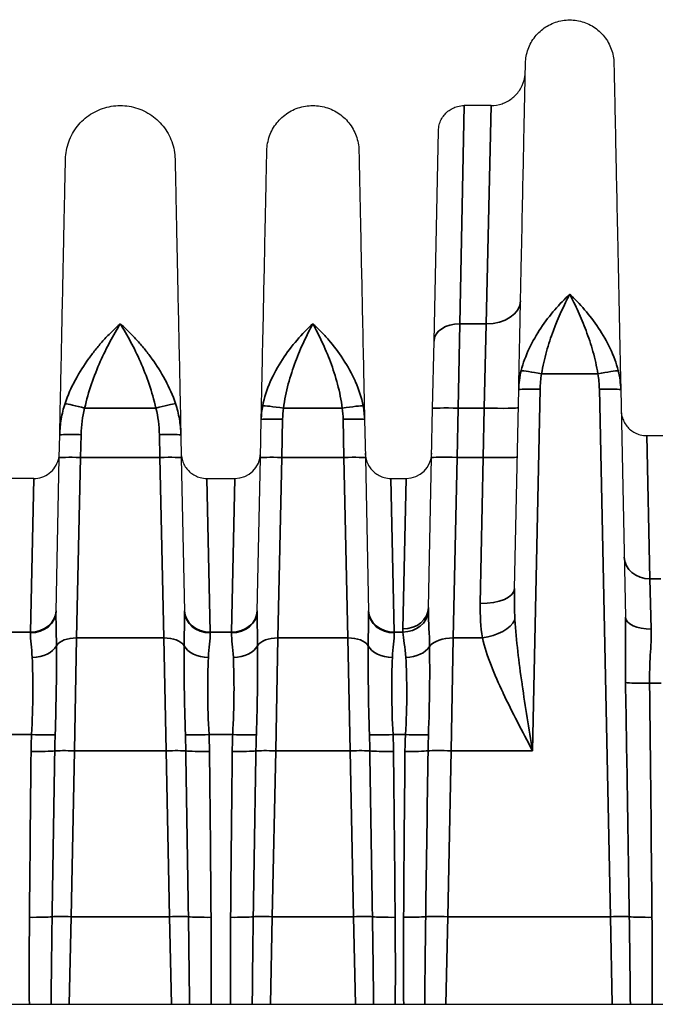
# Model space of a CAD drawing. Header units: millimetres. Extents: x 399 to 6233, y -1870 to 1602.
# Tile 560 of 656: x 5405 to 5420, y 225 to 248. Entities that reach past the tile are written whole.
import ezdxf

# ---------------------------------------------------------------- set-up
doc = ezdxf.new("R2010")
doc.units = ezdxf.units.MM
doc.layers.add('可見 (ISO)', color=7, linetype='Continuous', lineweight=25)
doc.layers.add('窄部可見 (ISO)', color=7, linetype='Continuous', lineweight=35)

msp = doc.modelspace()

# ---------------------------------------------------------------- linework, layer by layer
at = {"layer": '可見 (ISO)'}
for p, q in [((5416.224, 245.998), (5415.595, 245.998)), ((5414.892, 240.495), (5414.995, 245.411)), ((5414.859, 238.92), (5414.892, 240.495)), ((5416.771, 234.715), (5416.869, 239.361)), ((5419.254, 239.361), (5419.365, 234.044)), ((5414.835, 237.768), (5414.859, 238.92)), ((5410.835, 237.77), (5410.854, 238.661)), ((5413.268, 238.661), (5413.287, 237.77)), ((5406.135, 237.77), (5406.146, 238.302)), ((5408.976, 238.302), (5408.987, 237.77)), ((5419.864, 238.285), (5420.259, 238.285)), ((5406.06, 234.176), (5406.135, 237.77)), ((5408.987, 237.77), (5409.062, 234.176)), ((5410.76, 234.176), (5410.835, 237.77)), ((5413.287, 237.77), (5413.362, 234.176)), ((5414.762, 234.272), (5414.835, 237.768)), ((5405.538, 237.285), (5404.885, 237.285)), ((5409.585, 237.285), (5410.238, 237.285)), ((5413.885, 237.285), (5414.238, 237.285)), ((5355.561, 224.998), (5460.061, 224.998))]:
    msp.add_line(p, q, dxfattribs=at)
for centre in [(5410.238, 237.885), (5414.238, 237.885)]:
    msp.add_arc(centre, 0.6, 270, 358.8, dxfattribs=at)
for points, knots in [([(5417.028, 246.987), (5417.031, 247.098), (5417.051, 247.21), (5417.127, 247.42), (5417.183, 247.52), (5417.322, 247.696), (5417.407, 247.773), (5417.595, 247.894), (5417.701, 247.94), (5417.918, 247.994), (5418.032, 248.004), (5418.255, 247.986), (5418.367, 247.958), (5418.573, 247.87), (5418.669, 247.808), (5418.836, 247.658), (5418.907, 247.568), (5419.017, 247.373), (5419.056, 247.265), (5419.087, 247.1), (5419.093, 247.043), (5419.094, 246.987)], [0, 0, 0, 0, 0.0333171, 0.0333171, 0.0669022, 0.0669022, 0.1004777, 0.1004777, 0.1340536, 0.1340536, 0.1676294, 0.1676294, 0.2012052, 0.2012052, 0.234781, 0.234781, 0.2683568, 0.2683568, 0.3019326, 0.3019326, 0.3188115, 0.3188115, 0.3188115, 0.3188115]), ([(5416.869, 239.361), (5416.879, 239.877), (5416.89, 240.374), (5416.9, 240.838), (5416.901, 240.914), (5416.903, 240.99), (5416.904, 241.065), (5416.916, 241.601), (5416.926, 242.105), (5416.936, 242.573), (5416.946, 243.041), (5416.955, 243.475), (5416.963, 243.875), (5416.972, 244.274), (5416.979, 244.642), (5416.986, 244.971), (5416.989, 245.111), (5416.992, 245.243), (5416.994, 245.368), (5416.998, 245.539), (5417.001, 245.696), (5417.004, 245.84), (5417.01, 246.091), (5417.014, 246.302), (5417.018, 246.473), (5417.025, 246.816), (5417.028, 246.987), (5417.028, 246.987)], [0.026741, 0.026741, 0.026741, 0.026741, 0.0775937, 0.0775937, 0.0775937, 0.0858987, 0.0858987, 0.0858987, 0.1450564, 0.1450564, 0.1450564, 0.2042141, 0.2042141, 0.2042141, 0.2633718, 0.2633718, 0.2633718, 0.2884178, 0.2884178, 0.2884178, 0.3225295, 0.3225295, 0.3225295, 0.3816871, 0.3816871, 0.3816871, 0.5, 0.5, 0.5, 0.5]), ([(5419.094, 246.987), (5419.094, 246.987), (5419.097, 246.816), (5419.105, 246.473), (5419.11, 246.204), (5419.118, 245.834), (5419.128, 245.368), (5419.13, 245.243), (5419.133, 245.111), (5419.136, 244.971), (5419.143, 244.642), (5419.151, 244.275), (5419.159, 243.875), (5419.167, 243.475), (5419.176, 243.041), (5419.186, 242.573), (5419.196, 242.105), (5419.207, 241.601), (5419.218, 241.065), (5419.219, 240.99), (5419.221, 240.914), (5419.223, 240.838), (5419.232, 240.374), (5419.243, 239.877), (5419.254, 239.361)], [0.500008, 0.500008, 0.500008, 0.500008, 0.6183179, 0.6183179, 0.6183179, 0.7115978, 0.7115978, 0.7115978, 0.7366333, 0.7366333, 0.7366333, 0.795791, 0.795791, 0.795791, 0.8549487, 0.8549487, 0.8549487, 0.9141064, 0.9141064, 0.9141064, 0.9224137, 0.9224137, 0.9224137, 0.9732641, 0.9732641, 0.9732641, 0.9732641]), ([(5416.224, 245.998), (5416.31, 245.998), (5416.398, 246.013), (5416.562, 246.068), (5416.64, 246.11), (5416.778, 246.215), (5416.839, 246.279), (5416.936, 246.423), (5416.973, 246.504), (5417.005, 246.619), (5417.011, 246.651), (5417.021, 246.716), (5417.023, 246.749), (5417.024, 246.782)], [0, 0, 0, 0, 0.0258626, 0.0258626, 0.051872, 0.051872, 0.0778761, 0.0778761, 0.1038804, 0.1038804, 0.1136224, 0.1136224, 0.1235142, 0.1235142, 0.1235142, 0.1235142]), ([(5406.281, 244.745), (5406.284, 244.883), (5406.31, 245.022), (5406.404, 245.282), (5406.473, 245.406), (5406.646, 245.624), (5406.751, 245.719), (5406.984, 245.869), (5407.115, 245.926), (5407.384, 245.994), (5407.526, 246.005), (5407.802, 245.983), (5407.94, 245.949), (5408.195, 245.839), (5408.315, 245.762), (5408.521, 245.576), (5408.61, 245.465), (5408.745, 245.223), (5408.794, 245.089), (5408.832, 244.885), (5408.839, 244.815), (5408.841, 244.745)], [0, 0, 0, 0, 0.0413231, 0.0413231, 0.0829384, 0.0829384, 0.1245431, 0.1245431, 0.1661483, 0.1661483, 0.2077533, 0.2077533, 0.2493584, 0.2493584, 0.2909635, 0.2909635, 0.3325686, 0.3325686, 0.3741737, 0.3741737, 0.3950529, 0.3950529, 0.3950529, 0.3950529]), ([(5410.986, 244.945), (5410.988, 245.061), (5411.01, 245.178), (5411.088, 245.396), (5411.146, 245.501), (5411.292, 245.683), (5411.38, 245.764), (5411.576, 245.89), (5411.686, 245.938), (5411.912, 245.994), (5412.031, 246.004), (5412.264, 245.986), (5412.38, 245.957), (5412.594, 245.864), (5412.695, 245.8), (5412.868, 245.644), (5412.942, 245.55), (5413.056, 245.347), (5413.097, 245.235), (5413.129, 245.062), (5413.135, 245.004), (5413.137, 244.945)], [0, 0, 0, 0, 0.0347036, 0.0347036, 0.0696796, 0.0696796, 0.1046457, 0.1046457, 0.1396121, 0.1396121, 0.1745785, 0.1745785, 0.2095449, 0.2095449, 0.2445113, 0.2445113, 0.2794777, 0.2794777, 0.3144442, 0.3144442, 0.3320164, 0.3320164, 0.3320164, 0.3320164]), ([(5414.995, 245.411), (5414.996, 245.434), (5414.998, 245.457), (5415.004, 245.502), (5415.008, 245.525), (5415.025, 245.589), (5415.04, 245.63), (5415.079, 245.706), (5415.102, 245.742), (5415.154, 245.807), (5415.184, 245.837), (5415.249, 245.89), (5415.285, 245.913), (5415.359, 245.952), (5415.399, 245.967), (5415.49, 245.991), (5415.543, 245.998), (5415.595, 245.998)], [0, 0, 0, 0, 0.00692113, 0.00692113, 0.01375081, 0.01375081, 0.02679823, 0.02679823, 0.0393646, 0.0393646, 0.05193098, 0.05193098, 0.06449736, 0.06449736, 0.07706374, 0.07706374, 0.09281867, 0.09281867, 0.09281867, 0.09281867]), ([(5410.854, 238.661), (5410.865, 239.167), (5410.875, 239.654), (5410.884, 240.096), (5410.893, 240.524), (5410.902, 240.932), (5410.91, 241.312), (5410.918, 241.699), (5410.925, 242.059), (5410.932, 242.391), (5410.939, 242.723), (5410.946, 243.03), (5410.951, 243.299), (5410.954, 243.433), (5410.957, 243.558), (5410.959, 243.676), (5410.962, 243.795), (5410.964, 243.907), (5410.966, 244.01), (5410.97, 244.214), (5410.974, 244.387), (5410.977, 244.526), (5410.983, 244.806), (5410.986, 244.945), (5410.986, 244.945)], [0.0294093, 0.0294093, 0.0294093, 0.0294093, 0.089244, 0.089244, 0.089244, 0.1470574, 0.1470574, 0.1470574, 0.2058814, 0.2058814, 0.2058814, 0.2647055, 0.2647055, 0.2647055, 0.2938656, 0.2938656, 0.2938656, 0.3235296, 0.3235296, 0.3235296, 0.3823536, 0.3823536, 0.3823536, 0.5, 0.5, 0.5, 0.5]), ([(5413.137, 244.945), (5413.137, 244.945), (5413.14, 244.806), (5413.145, 244.527), (5413.15, 244.317), (5413.156, 244.032), (5413.163, 243.676), (5413.166, 243.558), (5413.168, 243.433), (5413.171, 243.299), (5413.177, 243.03), (5413.183, 242.723), (5413.19, 242.391), (5413.197, 242.059), (5413.205, 241.7), (5413.213, 241.313), (5413.221, 240.932), (5413.229, 240.524), (5413.238, 240.096), (5413.247, 239.654), (5413.258, 239.167), (5413.268, 238.661)], [0.5000084, 0.5000084, 0.5000084, 0.5000084, 0.6176498, 0.6176498, 0.6176498, 0.7061501, 0.7061501, 0.7061501, 0.735298, 0.735298, 0.735298, 0.794122, 0.794122, 0.794122, 0.8529461, 0.8529461, 0.8529461, 0.9107639, 0.9107639, 0.9107639, 0.9705942, 0.9705942, 0.9705942, 0.9705942]), ([(5406.146, 238.302), (5406.159, 238.889), (5406.171, 239.456), (5406.181, 239.958), (5406.189, 240.33), (5406.196, 240.688), (5406.204, 241.025), (5406.212, 241.423), (5406.22, 241.791), (5406.227, 242.132), (5406.234, 242.472), (5406.24, 242.787), (5406.246, 243.063), (5406.249, 243.216), (5406.252, 243.359), (5406.255, 243.492), (5406.262, 243.836), (5406.268, 244.111), (5406.272, 244.317), (5406.278, 244.602), (5406.281, 244.745), (5406.281, 244.745)], [0.030065, 0.030065, 0.030065, 0.030065, 0.0975901, 0.0975901, 0.0975901, 0.1475485, 0.1475485, 0.1475485, 0.2062907, 0.2062907, 0.2062907, 0.265033, 0.265033, 0.265033, 0.2977638, 0.2977638, 0.2977638, 0.3825174, 0.3825174, 0.3825174, 0.5, 0.5, 0.5, 0.5]), ([(5408.841, 244.745), (5408.841, 244.745), (5408.844, 244.602), (5408.85, 244.317), (5408.854, 244.111), (5408.86, 243.836), (5408.867, 243.492), (5408.87, 243.359), (5408.873, 243.216), (5408.876, 243.063), (5408.882, 242.787), (5408.888, 242.472), (5408.896, 242.132), (5408.903, 241.791), (5408.91, 241.423), (5408.919, 241.026), (5408.926, 240.688), (5408.933, 240.33), (5408.941, 239.958), (5408.952, 239.456), (5408.963, 238.889), (5408.976, 238.302)], [0.5000086, 0.5000086, 0.5000086, 0.5000086, 0.6174862, 0.6174862, 0.6174862, 0.7022467, 0.7022467, 0.7022467, 0.7349706, 0.7349706, 0.7349706, 0.7937128, 0.7937128, 0.7937128, 0.852455, 0.852455, 0.852455, 0.9024183, 0.9024183, 0.9024183, 0.9699385, 0.9699385, 0.9699385, 0.9699385]), ([(5419.264, 238.873), (5419.264, 238.85), (5419.266, 238.826), (5419.272, 238.781), (5419.277, 238.759), (5419.293, 238.694), (5419.309, 238.653), (5419.347, 238.577), (5419.37, 238.541), (5419.423, 238.476), (5419.452, 238.446), (5419.517, 238.393), (5419.553, 238.37), (5419.628, 238.332), (5419.667, 238.317), (5419.758, 238.292), (5419.811, 238.285), (5419.864, 238.285)], [0, 0, 0, 0, 0.00692113, 0.00692113, 0.01375081, 0.01375081, 0.02679823, 0.02679823, 0.0393646, 0.0393646, 0.05193098, 0.05193098, 0.06449736, 0.06449736, 0.07706374, 0.07706374, 0.09281981, 0.09281981, 0.09281981, 0.09281981]), ([(5405.538, 237.285), (5405.602, 237.285), (5405.668, 237.296), (5405.791, 237.337), (5405.849, 237.368), (5405.953, 237.447), (5405.999, 237.496), (5406.071, 237.604), (5406.099, 237.664), (5406.123, 237.751), (5406.128, 237.774), (5406.135, 237.823), (5406.137, 237.848), (5406.137, 237.873)], [0, 0, 0, 0, 0.01938058, 0.01938058, 0.03888823, 0.03888823, 0.05839129, 0.05839129, 0.07789451, 0.07789451, 0.08520881, 0.08520881, 0.09263584, 0.09263584, 0.09263584, 0.09263584]), ([(5408.985, 237.873), (5408.985, 237.85), (5408.987, 237.826), (5408.993, 237.781), (5408.998, 237.759), (5409.014, 237.694), (5409.03, 237.653), (5409.068, 237.577), (5409.091, 237.541), (5409.144, 237.476), (5409.173, 237.446), (5409.238, 237.393), (5409.274, 237.37), (5409.348, 237.332), (5409.388, 237.317), (5409.479, 237.292), (5409.532, 237.285), (5409.585, 237.285)], [0, 0, 0, 0, 0.00692113, 0.00692113, 0.01375081, 0.01375081, 0.02679823, 0.02679823, 0.0393646, 0.0393646, 0.05193098, 0.05193098, 0.06449736, 0.06449736, 0.07706374, 0.07706374, 0.09281981, 0.09281981, 0.09281981, 0.09281981]), ([(5413.285, 237.873), (5413.285, 237.85), (5413.287, 237.826), (5413.293, 237.781), (5413.298, 237.759), (5413.314, 237.694), (5413.33, 237.653), (5413.368, 237.577), (5413.391, 237.541), (5413.444, 237.476), (5413.473, 237.446), (5413.538, 237.393), (5413.574, 237.37), (5413.648, 237.332), (5413.688, 237.317), (5413.779, 237.292), (5413.832, 237.285), (5413.885, 237.285)], [0, 0, 0, 0, 0.00692113, 0.00692113, 0.01375081, 0.01375081, 0.02679823, 0.02679823, 0.0393646, 0.0393646, 0.05193098, 0.05193098, 0.06449736, 0.06449736, 0.07706374, 0.07706374, 0.09281981, 0.09281981, 0.09281981, 0.09281981])]:
    msp.add_open_spline(points, degree=3, knots=knots, dxfattribs=at)
at = {"layer": '窄部可見 (ISO)'}
for p, q in [((5415.595, 245.998), (5415.492, 240.898)), ((5416.112, 240.898), (5416.224, 245.998)), ((5415.492, 240.898), (5415.459, 238.928)), ((5415.492, 240.898), (5416.112, 240.898)), ((5416.112, 240.898), (5416.06, 238.928)), ((5418.718, 239.73), (5417.405, 239.73)), ((5417.369, 239.368), (5417.192, 230.922)), ((5419.012, 227.045), (5418.754, 239.368)), ((5408.393, 238.928), (5406.729, 238.928)), ((5412.747, 238.928), (5411.375, 238.928)), ((5415.459, 238.928), (5415.435, 237.777)), ((5416.06, 238.928), (5415.459, 238.928)), ((5416.036, 237.777), (5416.06, 238.928)), ((5411.354, 238.668), (5411.335, 237.777)), ((5412.787, 237.777), (5412.768, 238.668)), ((5406.646, 238.308), (5406.635, 237.777)), ((5408.487, 237.777), (5408.476, 238.308)), ((5419.864, 238.285), (5419.935, 234.937)), ((5406.635, 237.777), (5406.541, 233.559)), ((5406.635, 237.777), (5408.487, 237.777)), ((5408.581, 233.559), (5408.487, 237.777)), ((5411.335, 237.777), (5411.241, 233.559)), ((5411.335, 237.777), (5412.787, 237.777)), ((5412.881, 233.559), (5412.787, 237.777)), ((5415.435, 237.777), (5415.34, 233.559)), ((5415.435, 237.777), (5416.036, 237.777)), ((5415.972, 234.363), (5416.036, 237.777)), ((5405.461, 233.694), (5405.538, 237.285)), ((5409.585, 237.285), (5409.662, 233.694)), ((5410.238, 237.285), (5410.161, 233.694)), ((5413.885, 237.285), (5413.962, 233.694)), ((5414.238, 237.285), (5414.162, 233.768)), ((5419.935, 234.937), (5420.187, 234.937)), ((5419.965, 233.768), (5419.935, 234.937)), ((5404.962, 233.694), (5405.461, 233.694)), ((5405.461, 233.694), (5405.46, 233.678)), ((5406.492, 230.922), (5406.541, 233.559)), ((5408.581, 233.559), (5406.541, 233.559)), ((5408.581, 233.559), (5408.631, 230.922)), ((5409.662, 233.694), (5410.161, 233.694)), ((5409.662, 233.678), (5409.662, 233.694)), ((5410.161, 233.694), (5410.16, 233.678)), ((5411.192, 230.922), (5411.241, 233.559)), ((5412.881, 233.559), (5411.241, 233.559)), ((5412.881, 233.559), (5412.931, 230.922)), ((5413.962, 233.694), (5414.163, 233.694)), ((5413.962, 233.678), (5413.962, 233.694)), ((5415.292, 230.922), (5415.34, 233.559)), ((5416.022, 233.559), (5415.34, 233.559)), ((5406.07, 233.095), (5406.07, 233.095)), ((5409.052, 233.095), (5409.052, 233.095)), ((5410.77, 233.095), (5410.77, 233.095)), ((5413.352, 233.095), (5413.352, 233.095)), ((5414.789, 233.095), (5414.789, 233.095)), ((5416.857, 233.165), (5416.857, 233.165)), ((5416.93, 232.552), (5416.93, 232.552)), ((5420.195, 232.5), (5419.927, 232.5)), ((5405.488, 231.301), (5404.934, 231.301)), ((5406.038, 231.26), (5406.038, 231.26)), ((5409.084, 231.26), (5409.084, 231.26)), ((5410.188, 231.301), (5409.634, 231.301)), ((5410.738, 231.26), (5410.738, 231.26)), ((5413.384, 231.26), (5413.384, 231.26)), ((5414.224, 231.301), (5413.934, 231.301)), ((5414.76, 231.26), (5414.76, 231.26)), ((5406.492, 230.922), (5406.41, 227.045)), ((5408.631, 230.922), (5406.492, 230.922)), ((5408.712, 227.045), (5408.631, 230.922)), ((5411.192, 230.922), (5411.11, 227.045)), ((5412.931, 230.922), (5411.192, 230.922)), ((5413.012, 227.045), (5412.931, 230.922)), ((5415.292, 230.922), (5415.21, 227.045)), ((5417.192, 230.922), (5415.292, 230.922)), ((5406.368, 224.998), (5406.41, 227.045)), ((5406.41, 227.045), (5408.712, 227.045)), ((5408.712, 227.045), (5408.754, 224.998)), ((5411.068, 224.998), (5411.11, 227.045)), ((5411.11, 227.045), (5413.012, 227.045)), ((5413.012, 227.045), (5413.054, 224.998)), ((5415.168, 224.998), (5415.21, 227.045)), ((5415.21, 227.045), (5419.012, 227.045)), ((5419.012, 227.045), (5419.054, 224.998))]:
    msp.add_line(p, q, dxfattribs=at)
for centre, major_axis, ratio, start_param, end_param in [((5416.112, 241.451), (0.8, -0.017), 0.69138, 4.72687, 6.283185), ((5415.492, 240.483), (-0.6, 0.013), 0.69138, 4.72687, 6.283185), ((5417.405, 239.713), (-0.492, 0.09), 0.034327, 4.71869, 6.047452), ((5418.718, 239.713), (0.492, 0.09), 0.034327, 0.235733, 1.564495), ((5406.729, 238.911), (-0.484, 0.127), 0.033759, 4.721243, 5.969613), ((5408.393, 238.911), (0.484, 0.127), 0.033759, 0.313572, 1.561942), ((5411.375, 238.911), (-0.495, 0.072), 0.034539, 4.717398, 6.113427), ((5412.747, 238.911), (0.495, 0.072), 0.034539, 0.169758, 1.565787), ((5415.459, 238.907), (-0.6, 0.013), 0.034892, 4.71312, 6.283185), ((5416.06, 238.956), (0.8, -0.017), 0.034892, 4.71312, 6.283185), ((5406.635, 237.759), (-0.5, 0.01), 0.034892, 4.71312, 6.283185), ((5408.487, 237.759), (0.5, 0.01), 0.034892, 0, 1.570065), ((5411.335, 237.759), (-0.5, 0.01), 0.034892, 4.71312, 6.283185), ((5412.787, 237.759), (0.5, 0.01), 0.034892, 0, 1.570065), ((5415.435, 237.756), (-0.6, 0.013), 0.034892, 4.71312, 6.283185), ((5416.036, 237.805), (0.8, -0.017), 0.034892, 4.71312, 6.283185), ((5419.935, 235.46), (-0.6, -0.013), 0.871195, 0, 1.552549), ((5415.972, 234.732), (0.8, -0.017), 0.461544, 4.722057, 6.283185), ((5414.162, 234.284), (0.6, -0.013), 0.859283, 4.730386, 6.283185), ((5405.46, 234.188), (0.6, -0.013), 0.850862, 4.73021, 6.283185), ((5405.461, 234.208), (0.6, -0.013), 0.856313, 4.730324, 6.283185), ((5409.662, 234.208), (-0.6, -0.013), 0.856313, 0, 1.552861), ((5409.662, 234.188), (-0.6, -0.013), 0.850862, 0, 1.552975), ((5410.16, 234.188), (0.6, -0.013), 0.850862, 4.73021, 6.283185), ((5410.161, 234.208), (0.6, -0.013), 0.856313, 4.730324, 6.283185), ((5413.962, 234.208), (-0.6, -0.013), 0.856313, 0, 1.552861), ((5413.962, 234.188), (-0.6, -0.013), 0.850862, 0, 1.552975), ((5414.163, 234.208), (0.599, 0.028), 0.856112, 4.672228, 6.168877), ((5416.022, 234.008), (0.786, 0.15), 0.555227, 4.606487, 5.897702), ((5419.965, 234.056), (-0.6, -0.013), 0.481235, 0, 1.560716), ((5406.541, 233.278), (-0.5, 0.01), 0.56206, 4.724162, 5.958793), ((5408.581, 233.278), (0.5, 0.01), 0.56206, 0.324392, 1.559023), ((5411.241, 233.278), (-0.5, 0.01), 0.56206, 4.724162, 5.958793), ((5412.881, 233.278), (0.5, 0.01), 0.56206, 0.324392, 1.559023), ((5415.34, 233.221), (-0.6, 0.013), 0.56206, 4.724162, 5.89911), ((5405.503, 233.496), (0.6, 0.02), 0.658485, 4.690186, 5.92531), ((5409.619, 233.496), (-0.6, 0.02), 0.658485, 0.357875, 1.592999), ((5410.203, 233.496), (0.6, 0.02), 0.658485, 4.690186, 5.92531), ((5413.919, 233.496), (-0.6, 0.02), 0.658485, 0.357875, 1.592999), ((5414.233, 233.497), (0.599, 0.027), 0.65857, 4.682756, 5.858717), ((5418.559, 248.655), (0.964, -45.999), 0.010868, 1.081508, 1.212085), ((5419.927, 232.535), (-0.6, -0.007), 0.058754, 0.357898, 1.570091), ((5419.206, 239.868), (-0.533, 32.384), 0.019013, 4.304483, 4.482558), ((5417.155, 230.78), (-11.679, 0), 0.998272, 6.23842, 6.27237), ((5405.488, 231.337), (0.599, -0.027), 0.058699, 4.715031, 5.884103), ((5409.042, 230.51), (0.015, -8.387), 0.359374, 4.617716, 4.662757), ((5409.634, 231.337), (-0.599, -0.027), 0.058699, 0.399082, 1.568154), ((5406.081, 230.51), (0.015, 8.387), 0.359374, 4.762021, 4.807062), ((5397.967, 230.78), (11.679, 0), 0.998272, 0.010815, 0.044766), ((5421.855, 230.78), (-11.679, 0), 0.998272, 6.23842, 6.27237), ((5410.188, 231.337), (-0.599, 0.027), 0.058699, 1.573438, 2.74251), ((5413.742, 230.51), (0.015, -8.387), 0.359374, 4.617716, 4.662757), ((5413.934, 231.337), (0.599, 0.027), 0.058699, 3.540675, 4.709747), ((5410.381, 230.51), (0.015, 8.387), 0.359374, 4.762021, 4.807062), ((5402.267, 230.78), (11.679, 0), 0.998272, 0.010815, 0.044766), ((5424.282, 230.815), (-10.07, 0), 0.998272, 6.234735, 6.273976), ((5414.224, 231.337), (0.599, -0.029), 0.058689, 4.715248, 5.8287), ((5418.923, 230.499), (0.098, -8.678), 0.48068, 4.615075, 4.658173), ((5406.218, 239.586), (0.529, 32.381), 0.019208, 1.842505, 1.969301), ((5405.477, 230.941), (0.6, -0.007), 0.058755, 4.713034, 5.887947), ((8533.891, 179.682), (-3128.226, -18.641), 0.998953, 6.260823, 6.262063), ((5406.492, 230.905), (0.5, -0.01), 0.034892, 1.571527, 2.746821), ((5408.631, 230.905), (0.5, 0.01), 0.034892, 0.394772, 1.570065), ((2281.231, 179.682), (3128.226, -18.641), 0.998953, 0.021122, 0.022363), ((5409.645, 230.941), (-0.6, -0.007), 0.058755, 0.395239, 1.570152), ((5408.904, 239.586), (-0.529, 32.381), 0.019208, 4.313885, 4.44068), ((5410.918, 239.586), (0.529, 32.381), 0.019208, 1.842505, 1.969301), ((5410.177, 230.941), (-0.6, 0.007), 0.058755, 1.571441, 2.746354), ((8538.591, 179.682), (-3128.226, -18.641), 0.998953, 6.260823, 6.262063), ((5411.192, 230.905), (-0.5, 0.01), 0.034892, 4.71312, 5.888413), ((5412.931, 230.905), (0.5, 0.01), 0.034892, 0.394772, 1.570065), ((2285.531, 179.682), (3128.226, -18.641), 0.998953, 0.021122, 0.022363), ((5413.945, 230.941), (0.6, 0.007), 0.058755, 3.536831, 4.711744), ((5413.204, 239.586), (-0.529, 32.381), 0.019208, 4.313885, 4.44068), ((5415.056, 242.137), (0.566, 35.382), 0.019792, 1.894088, 2.012194), ((5414.212, 230.942), (0.6, -0.006), 0.058756, 4.712939, 5.831699), ((8274.682, 187.67), (-2860.217, -15.262), 0.998902, 6.262704, 6.264061), ((5415.292, 230.902), (0.6, -0.013), 0.034892, 1.571527, 2.690649), ((5405.439, 227.066), (0.6, -0.005), 0.058756, 4.712873, 5.794533), ((5406.41, 227.028), (0.5, -0.01), 0.034892, 1.571527, 2.653535), ((5408.712, 227.028), (0.5, 0.01), 0.034892, 0.488057, 1.570065), ((5409.683, 227.066), (-0.6, -0.005), 0.058756, 0.488652, 1.570312), ((5410.139, 227.066), (-0.6, 0.005), 0.058756, 1.57128, 2.65294), ((5411.11, 227.028), (-0.5, 0.01), 0.034892, 4.71312, 5.795128), ((5413.012, 227.028), (0.5, 0.01), 0.034892, 0.488057, 1.570065), ((5413.983, 227.066), (0.6, 0.005), 0.058756, 3.630245, 4.711905), ((5414.181, 227.067), (0.6, -0.004), 0.058757, 4.712779, 5.743713), ((5415.21, 227.024), (0.6, -0.013), 0.034892, 1.571527, 2.60279), ((5419.012, 227.028), (0.5, 0.01), 0.034892, 0.488057, 1.570065), ((5419.983, 227.066), (-0.6, -0.005), 0.058756, 0.488652, 1.570312)]:
    msp.add_ellipse(centre, major_axis=major_axis, ratio=ratio, start_param=start_param, end_param=end_param, dxfattribs=at)
for points, knots in [([(5416.927, 239.805), (5416.971, 239.981), (5417.037, 240.154), (5417.115, 240.32), (5417.194, 240.486), (5417.288, 240.648), (5417.389, 240.799), (5417.591, 241.101), (5417.826, 241.37), (5418.061, 241.588)], [0, 0, 0, 0, 0.000558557, 0.000558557, 0.000558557, 0.001117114, 0.001117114, 0.001117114, 0.002234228, 0.002234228, 0.002234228, 0.002234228]), ([(5418.061, 241.588), (5417.928, 241.335), (5417.796, 241.051), (5417.621, 240.583), (5417.566, 240.418), (5417.471, 240.081), (5417.432, 239.908), (5417.405, 239.73)], [-0.000011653, -0.000011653, -0.000011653, -0.000011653, 0.001067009, 0.001067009, 0.00160634, 0.00160634, 0.002145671, 0.002145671, 0.002145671, 0.002145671]), ([(5418.061, 241.588), (5418.296, 241.37), (5418.529, 241.105), (5418.732, 240.8), (5418.936, 240.495), (5419.107, 240.157), (5419.195, 239.805)], [-0.000011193, -0.000011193, -0.000011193, -0.000011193, 0.001104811, 0.001104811, 0.001104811, 0.002220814, 0.002220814, 0.002220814, 0.002220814]), ([(5418.718, 239.73), (5418.69, 239.908), (5418.651, 240.081), (5418.604, 240.249), (5418.557, 240.418), (5418.501, 240.583), (5418.443, 240.739), (5418.385, 240.895), (5418.323, 241.044), (5418.258, 241.185), (5418.194, 241.327), (5418.127, 241.463), (5418.061, 241.588)], [0, 0, 0, 0, 0.000534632, 0.000534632, 0.000534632, 0.001069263, 0.001069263, 0.001069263, 0.001603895, 0.001603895, 0.001603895, 0.002138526, 0.002138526, 0.002138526, 0.002138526]), ([(5406.271, 239.036), (5406.333, 239.225), (5406.414, 239.405), (5406.508, 239.579), (5406.51, 239.584), (5406.513, 239.589), (5406.515, 239.593), (5406.607, 239.762), (5406.712, 239.928), (5406.822, 240.081), (5406.825, 240.086), (5406.829, 240.091), (5406.832, 240.095), (5406.886, 240.169), (5406.94, 240.241), (5406.997, 240.31), (5407.056, 240.384), (5407.117, 240.455), (5407.18, 240.524), (5407.242, 240.593), (5407.306, 240.658), (5407.369, 240.721), (5407.433, 240.783), (5407.498, 240.843), (5407.561, 240.898)], [0, 0, 0, 0, 0.000592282, 0.000592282, 0.000592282, 0.000608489, 0.000608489, 0.000608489, 0.001184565, 0.001184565, 0.001184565, 0.00120247, 0.00120247, 0.00120247, 0.001480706, 0.001480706, 0.001480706, 0.001776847, 0.001776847, 0.001776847, 0.002072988, 0.002072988, 0.002072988, 0.002369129, 0.002369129, 0.002369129, 0.002369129]), ([(5407.561, 240.898), (5407.48, 240.768), (5407.398, 240.628), (5407.319, 240.48), (5407.241, 240.334), (5407.166, 240.179), (5407.094, 240.016), (5407.021, 239.85), (5406.951, 239.674), (5406.889, 239.493), (5406.827, 239.311), (5406.772, 239.123), (5406.729, 238.928)], [-0.000011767, -0.000011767, -0.000011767, -0.000011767, 0.000578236, 0.000578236, 0.000578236, 0.001160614, 0.001160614, 0.001160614, 0.001751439, 0.001751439, 0.001751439, 0.002348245, 0.002348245, 0.002348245, 0.002348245]), ([(5407.561, 240.898), (5407.593, 240.87), (5407.625, 240.841), (5407.657, 240.812), (5407.689, 240.782), (5407.721, 240.752), (5407.753, 240.721), (5407.817, 240.658), (5407.88, 240.593), (5407.941, 240.525), (5408.003, 240.457), (5408.064, 240.386), (5408.124, 240.313), (5408.18, 240.243), (5408.236, 240.17), (5408.29, 240.095), (5408.293, 240.091), (5408.296, 240.087), (5408.3, 240.082), (5408.411, 239.927), (5408.515, 239.763), (5408.607, 239.593), (5408.609, 239.589), (5408.612, 239.584), (5408.614, 239.579), (5408.708, 239.405), (5408.789, 239.225), (5408.852, 239.036)], [-0.000011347, -0.000011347, -0.000011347, -0.000011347, 0.000139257, 0.000139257, 0.000139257, 0.000289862, 0.000289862, 0.000289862, 0.000591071, 0.000591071, 0.000591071, 0.00089228, 0.00089228, 0.00089228, 0.001176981, 0.001176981, 0.001176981, 0.001193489, 0.001193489, 0.001193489, 0.001779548, 0.001779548, 0.001779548, 0.001795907, 0.001795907, 0.001795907, 0.002398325, 0.002398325, 0.002398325, 0.002398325]), ([(5408.393, 238.928), (5408.351, 239.121), (5408.297, 239.306), (5408.235, 239.487), (5408.174, 239.667), (5408.104, 239.844), (5408.031, 240.009), (5407.958, 240.175), (5407.882, 240.332), (5407.803, 240.48), (5407.724, 240.628), (5407.642, 240.77), (5407.561, 240.898)], [0, 0, 0, 0, 0.000584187, 0.000584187, 0.000584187, 0.001168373, 0.001168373, 0.001168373, 0.00175256, 0.00175256, 0.00175256, 0.002336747, 0.002336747, 0.002336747, 0.002336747]), ([(5410.888, 238.984), (5410.961, 239.366), (5411.138, 239.738), (5411.349, 240.063), (5411.56, 240.388), (5411.811, 240.674), (5412.061, 240.898)], [0, 0, 0, 0, 0.00119489, 0.00119489, 0.00119489, 0.002389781, 0.002389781, 0.002389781, 0.002389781]), ([(5412.061, 240.898), (5411.99, 240.769), (5411.918, 240.628), (5411.849, 240.479), (5411.781, 240.332), (5411.716, 240.178), (5411.655, 240.015), (5411.593, 239.85), (5411.535, 239.673), (5411.487, 239.492), (5411.438, 239.31), (5411.399, 239.122), (5411.375, 238.928)], [-0.000011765, -0.000011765, -0.000011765, -0.000011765, 0.000565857, 0.000565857, 0.000565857, 0.001135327, 0.001135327, 0.001135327, 0.001714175, 0.001714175, 0.001714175, 0.002298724, 0.002298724, 0.002298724, 0.002298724]), ([(5412.061, 240.898), (5412.124, 240.842), (5412.186, 240.782), (5412.248, 240.719), (5412.31, 240.656), (5412.371, 240.589), (5412.431, 240.519), (5412.548, 240.384), (5412.658, 240.238), (5412.762, 240.081), (5412.765, 240.075), (5412.769, 240.07), (5412.772, 240.065), (5412.875, 239.906), (5412.969, 239.737), (5413.047, 239.563), (5413.05, 239.556), (5413.053, 239.55), (5413.055, 239.544), (5413.135, 239.363), (5413.198, 239.176), (5413.234, 238.984)], [-0.000011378, -0.000011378, -0.000011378, -0.000011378, 0.000287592, 0.000287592, 0.000287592, 0.000586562, 0.000586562, 0.000586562, 0.001165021, 0.001165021, 0.001165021, 0.001184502, 0.001184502, 0.001184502, 0.001762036, 0.001762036, 0.001762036, 0.001782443, 0.001782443, 0.001782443, 0.002380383, 0.002380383, 0.002380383, 0.002380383]), ([(5412.747, 238.928), (5412.724, 239.12), (5412.685, 239.305), (5412.637, 239.486), (5412.589, 239.667), (5412.532, 239.843), (5412.47, 240.008), (5412.408, 240.173), (5412.342, 240.33), (5412.273, 240.479), (5412.204, 240.628), (5412.132, 240.77), (5412.061, 240.898)], [0, 0, 0, 0, 0.000572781, 0.000572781, 0.000572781, 0.001145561, 0.001145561, 0.001145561, 0.001718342, 0.001718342, 0.001718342, 0.002291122, 0.002291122, 0.002291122, 0.002291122]), ([(5416.869, 239.361), (5416.869, 239.365), (5416.923, 239.368), (5417.015, 239.37), (5417.108, 239.371), (5417.238, 239.37), (5417.369, 239.368)], [0, 0, 0, 0, 0.5, 0.5, 0.5, 1, 1, 1, 1]), ([(5418.754, 239.368), (5418.884, 239.37), (5419.014, 239.371), (5419.107, 239.37), (5419.2, 239.368), (5419.253, 239.365), (5419.254, 239.361)], [0, 0, 0, 0, 0.5, 0.5, 0.5, 1, 1, 1, 1]), ([(5406.146, 238.302), (5406.149, 238.425), (5406.16, 238.551), (5406.201, 238.796), (5406.231, 238.917), (5406.271, 239.036)], [-0.000000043, -0.000000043, -0.000000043, -0.000000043, 0.0003786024, 0.0003786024, 0.0007572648, 0.0007572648, 0.0007572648, 0.0007572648]), ([(5408.852, 239.036), (5408.892, 238.917), (5408.921, 238.796), (5408.962, 238.551), (5408.973, 238.425), (5408.976, 238.302)], [0, 0, 0, 0, 0.0003786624, 0.0003786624, 0.0007573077, 0.0007573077, 0.0007573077, 0.0007573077]), ([(5410.854, 238.661), (5410.854, 238.667), (5410.854, 238.673), (5410.854, 238.679), (5410.855, 238.686), (5410.855, 238.693), (5410.855, 238.699), (5410.856, 238.713), (5410.856, 238.726), (5410.857, 238.74), (5410.859, 238.767), (5410.861, 238.794), (5410.864, 238.821), (5410.87, 238.876), (5410.878, 238.93), (5410.888, 238.984)], [-0.00000006, -0.00000006, -0.00000006, -0.00000006, 0.0000185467, 0.0000185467, 0.0000185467, 0.0000394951, 0.0000394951, 0.0000394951, 0.0000814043, 0.0000814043, 0.0000814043, 0.0001653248, 0.0001653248, 0.0001653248, 0.0003340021, 0.0003340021, 0.0003340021, 0.0003340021]), ([(5411.354, 238.668), (5411.223, 238.67), (5411.093, 238.671), (5411.001, 238.67), (5410.908, 238.669), (5410.854, 238.666), (5410.854, 238.661)], [0, 0, 0, 0, 0.5, 0.5, 0.5, 1, 1, 1, 1]), ([(5412.768, 238.668), (5412.899, 238.67), (5413.029, 238.671), (5413.122, 238.67), (5413.214, 238.669), (5413.268, 238.665), (5413.268, 238.661)], [0, 0, 0, 0, 0.5, 0.5, 0.5, 1, 1, 1, 1]), ([(5406.146, 238.302), (5406.147, 238.306), (5406.2, 238.309), (5406.293, 238.31), (5406.386, 238.312), (5406.516, 238.311), (5406.646, 238.308)], [0, 0, 0, 0, 0.5, 0.5, 0.5, 1, 1, 1, 1]), ([(5408.476, 238.308), (5408.607, 238.311), (5408.737, 238.312), (5408.829, 238.31), (5408.922, 238.309), (5408.976, 238.306), (5408.976, 238.302)], [0, 0, 0, 0, 0.5, 0.5, 0.5, 1, 1, 1, 1]), ([(5406.06, 234.176), (5406.057, 234.053), (5406.06, 233.926), (5406.063, 233.797), (5406.066, 233.659), (5406.069, 233.519), (5406.069, 233.377)], [0.000000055, 0.000000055, 0.000000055, 0.000000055, 0.000500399, 0.000500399, 0.000500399, 0.001035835, 0.001035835, 0.001035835, 0.001035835]), ([(5409.053, 233.377), (5409.053, 233.519), (5409.056, 233.659), (5409.059, 233.797), (5409.062, 233.926), (5409.065, 234.053), (5409.062, 234.176)], [0, 0, 0, 0, 0.000535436, 0.000535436, 0.000535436, 0.00103578, 0.00103578, 0.00103578, 0.00103578]), ([(5410.76, 234.176), (5410.757, 234.053), (5410.76, 233.926), (5410.763, 233.797), (5410.766, 233.659), (5410.769, 233.519), (5410.769, 233.377)], [0.000000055, 0.000000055, 0.000000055, 0.000000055, 0.000500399, 0.000500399, 0.000500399, 0.001035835, 0.001035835, 0.001035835, 0.001035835]), ([(5413.353, 233.377), (5413.353, 233.519), (5413.356, 233.659), (5413.359, 233.797), (5413.362, 233.926), (5413.365, 234.053), (5413.362, 234.176)], [0, 0, 0, 0, 0.000535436, 0.000535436, 0.000535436, 0.00103578, 0.00103578, 0.00103578, 0.00103578]), ([(5416.781, 233.984), (5416.796, 233.74), (5416.82, 233.491), (5416.848, 233.245), (5416.877, 232.993), (5416.91, 232.741), (5416.947, 232.486), (5416.948, 232.478), (5416.949, 232.47), (5416.95, 232.462), (5417.024, 231.951), (5417.108, 231.438), (5417.192, 230.922)], [0, 0, 0, 0, 0.000760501, 0.000760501, 0.000760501, 0.00154208, 0.00154208, 0.00154208, 0.001566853, 0.001566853, 0.001566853, 0.003133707, 0.003133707, 0.003133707, 0.003133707]), ([(5419.365, 232.516), (5419.361, 232.774), (5419.362, 233.032), (5419.364, 233.287), (5419.364, 233.293), (5419.364, 233.299), (5419.364, 233.305), (5419.366, 233.554), (5419.37, 233.8), (5419.365, 234.044)], [0, 0, 0, 0, 0.000774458, 0.000774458, 0.000774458, 0.000793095, 0.000793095, 0.000793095, 0.001548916, 0.001548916, 0.001548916, 0.001548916]), ([(5419.965, 233.768), (5419.97, 233.572), (5419.956, 233.368), (5419.933, 232.944), (5419.924, 232.723), (5419.927, 232.5)], [0, 0, 0, 0, 0.000661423, 0.000661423, 0.001322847, 0.001322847, 0.001322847, 0.001322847]), ([(5405.503, 233.101), (5405.498, 233.215), (5405.488, 233.319), (5405.478, 233.415), (5405.468, 233.511), (5405.458, 233.599), (5405.46, 233.678)], [0, 0, 0, 0, 0.000446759, 0.000446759, 0.000446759, 0.000893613, 0.000893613, 0.000893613, 0.000893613]), ([(5409.662, 233.678), (5409.664, 233.599), (5409.655, 233.511), (5409.645, 233.415), (5409.635, 233.319), (5409.624, 233.215), (5409.619, 233.101)], [0, 0, 0, 0, 0.000446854, 0.000446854, 0.000446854, 0.000893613, 0.000893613, 0.000893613, 0.000893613]), ([(5410.203, 233.101), (5410.198, 233.215), (5410.188, 233.319), (5410.178, 233.415), (5410.168, 233.511), (5410.158, 233.599), (5410.16, 233.678)], [0, 0, 0, 0, 0.000446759, 0.000446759, 0.000446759, 0.000893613, 0.000893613, 0.000893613, 0.000893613]), ([(5413.962, 233.678), (5413.964, 233.599), (5413.955, 233.511), (5413.945, 233.415), (5413.935, 233.319), (5413.924, 233.215), (5413.919, 233.101)], [0, 0, 0, 0, 0.000446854, 0.000446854, 0.000446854, 0.000893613, 0.000893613, 0.000893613, 0.000893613]), ([(5417.192, 230.922), (5416.955, 231.373), (5416.716, 231.825), (5416.507, 232.265), (5416.506, 232.269), (5416.505, 232.272), (5416.503, 232.275), (5416.4, 232.492), (5416.306, 232.706), (5416.223, 232.919), (5416.139, 233.134), (5416.068, 233.35), (5416.022, 233.559)], [-0.000014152, -0.000014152, -0.000014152, -0.000014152, 0.001513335, 0.001513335, 0.001513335, 0.00152394, 0.00152394, 0.00152394, 0.002277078, 0.002277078, 0.002277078, 0.003040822, 0.003040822, 0.003040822, 0.003040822]), ([(5406.069, 233.377), (5406.071, 233.076), (5406.07, 232.749), (5406.066, 232.396), (5406.061, 232.044), (5406.052, 231.676), (5406.04, 231.298)], [0, 0, 0, 0, 0.001125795, 0.001125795, 0.001125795, 0.00225159, 0.00225159, 0.00225159, 0.00225159]), ([(5409.083, 231.298), (5409.07, 231.676), (5409.062, 232.042), (5409.052, 232.747), (5409.052, 233.076), (5409.053, 233.377)], [0, 0, 0, 0, 0.001138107, 0.001138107, 0.002276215, 0.002276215, 0.002276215, 0.002276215]), ([(5410.769, 233.377), (5410.771, 233.076), (5410.77, 232.749), (5410.766, 232.396), (5410.761, 232.044), (5410.752, 231.676), (5410.74, 231.298)], [0, 0, 0, 0, 0.001125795, 0.001125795, 0.001125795, 0.00225159, 0.00225159, 0.00225159, 0.00225159]), ([(5413.383, 231.298), (5413.37, 231.676), (5413.362, 232.042), (5413.352, 232.747), (5413.352, 233.076), (5413.353, 233.377)], [0, 0, 0, 0, 0.001138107, 0.001138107, 0.002276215, 0.002276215, 0.002276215, 0.002276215]), ([(5414.787, 233.359), (5414.79, 233.065), (5414.791, 232.734), (5414.788, 232.387), (5414.784, 232.04), (5414.775, 231.67), (5414.761, 231.295)], [0.001060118, 0.001060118, 0.001060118, 0.001060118, 0.002188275, 0.002188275, 0.002188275, 0.003316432, 0.003316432, 0.003316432, 0.003316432]), ([(5405.488, 231.301), (5405.506, 231.634), (5405.516, 231.957), (5405.518, 232.264), (5405.52, 232.571), (5405.513, 232.851), (5405.503, 233.101)], [0, 0, 0, 0, 0.000987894, 0.000987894, 0.000987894, 0.001975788, 0.001975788, 0.001975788, 0.001975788]), ([(5409.619, 233.101), (5409.609, 232.851), (5409.602, 232.569), (5409.604, 232.261), (5409.606, 231.954), (5409.616, 231.634), (5409.634, 231.301)], [0, 0, 0, 0, 0.000987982, 0.000987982, 0.000987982, 0.001975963, 0.001975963, 0.001975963, 0.001975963]), ([(5410.188, 231.301), (5410.206, 231.634), (5410.216, 231.957), (5410.218, 232.264), (5410.22, 232.571), (5410.213, 232.851), (5410.203, 233.101)], [0, 0, 0, 0, 0.000987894, 0.000987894, 0.000987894, 0.001975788, 0.001975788, 0.001975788, 0.001975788]), ([(5413.919, 233.101), (5413.909, 232.851), (5413.902, 232.569), (5413.904, 232.261), (5413.906, 231.954), (5413.916, 231.634), (5413.934, 231.301)], [0, 0, 0, 0, 0.000987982, 0.000987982, 0.000987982, 0.001975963, 0.001975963, 0.001975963, 0.001975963]), ([(5414.224, 231.301), (5414.243, 231.633), (5414.254, 231.961), (5414.255, 232.569), (5414.246, 232.855), (5414.233, 233.102)], [0, 0, 0, 0, 0.00099613, 0.00099613, 0.001992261, 0.001992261, 0.001992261, 0.001992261]), ([(5405.969, 227.045), (5405.964, 226.712), (5405.959, 226.379), (5405.955, 226.046), (5405.951, 225.697), (5405.948, 225.348), (5405.945, 224.998)], [0, 0, 0, 0, 0.001000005, 0.001000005, 0.001000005, 0.002048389, 0.002048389, 0.002048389, 0.002048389]), ([(5409.178, 224.998), (5409.175, 225.318), (5409.172, 225.637), (5409.168, 225.956), (5409.164, 226.319), (5409.159, 226.682), (5409.153, 227.045)], [0.000041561, 0.000041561, 0.000041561, 0.000041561, 0.001000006, 0.001000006, 0.001000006, 0.00208995, 0.00208995, 0.00208995, 0.00208995]), ([(5410.669, 227.045), (5410.664, 226.712), (5410.659, 226.379), (5410.655, 226.046), (5410.651, 225.697), (5410.648, 225.348), (5410.645, 224.998)], [0, 0, 0, 0, 0.001000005, 0.001000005, 0.001000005, 0.002048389, 0.002048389, 0.002048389, 0.002048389]), ([(5413.478, 224.998), (5413.475, 225.318), (5413.472, 225.637), (5413.468, 225.956), (5413.464, 226.319), (5413.459, 226.682), (5413.453, 227.045)], [0.000041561, 0.000041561, 0.000041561, 0.000041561, 0.001000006, 0.001000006, 0.001000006, 0.00208995, 0.00208995, 0.00208995, 0.00208995]), ([(5414.696, 227.046), (5414.69, 226.646), (5414.686, 226.246), (5414.682, 225.847), (5414.679, 225.564), (5414.677, 225.281), (5414.676, 224.998)], [0, 0, 0, 0, 0.001200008, 0.001200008, 0.001200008, 0.002049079, 0.002049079, 0.002049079, 0.002049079]), ([(5419.478, 224.998), (5419.475, 225.318), (5419.472, 225.637), (5419.468, 225.956), (5419.464, 226.319), (5419.459, 226.682), (5419.453, 227.045)], [0.000041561, 0.000041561, 0.000041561, 0.000041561, 0.001000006, 0.001000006, 0.001000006, 0.00208995, 0.00208995, 0.00208995, 0.00208995])]:
    msp.add_open_spline(points, degree=3, knots=knots, dxfattribs=at)
for points in [[(5416.869, 239.361), (5416.872, 239.51), (5416.891, 239.659), (5416.927, 239.805)], [(5417.405, 239.73), (5417.383, 239.61), (5417.371, 239.489), (5417.369, 239.368)], [(5418.754, 239.368), (5418.751, 239.489), (5418.74, 239.61), (5418.718, 239.73)], [(5419.195, 239.805), (5419.232, 239.659), (5419.25, 239.51), (5419.254, 239.361)], [(5406.729, 238.928), (5406.676, 238.725), (5406.651, 238.518), (5406.646, 238.308)], [(5408.476, 238.308), (5408.471, 238.518), (5408.446, 238.725), (5408.393, 238.928)], [(5411.375, 238.928), (5411.363, 238.842), (5411.356, 238.755), (5411.354, 238.668)], [(5412.768, 238.668), (5412.767, 238.755), (5412.76, 238.842), (5412.747, 238.928)], [(5413.234, 238.984), (5413.255, 238.877), (5413.266, 238.769), (5413.268, 238.661)], [(5416.771, 234.715), (5416.766, 234.47), (5416.767, 234.226), (5416.781, 233.984)], [(5414.762, 234.272), (5414.761, 234.24), (5414.761, 234.209), (5414.761, 234.177)], [(5416.022, 233.559), (5415.977, 233.816), (5415.966, 234.084), (5415.972, 234.363)], [(5414.761, 234.177), (5414.763, 233.92), (5414.784, 233.644), (5414.787, 233.359)], [(5414.163, 233.694), (5414.162, 233.719), (5414.162, 233.744), (5414.162, 233.768)], [(5414.233, 233.102), (5414.22, 233.337), (5414.172, 233.533), (5414.163, 233.694)], [(5405.437, 224.998), (5405.432, 225.676), (5405.434, 226.353), (5405.439, 227.031)], [(5409.683, 227.031), (5409.688, 226.353), (5409.69, 225.676), (5409.685, 224.998)], [(5410.137, 224.998), (5410.132, 225.676), (5410.134, 226.353), (5410.139, 227.031)], [(5413.983, 227.031), (5413.988, 226.353), (5413.99, 225.676), (5413.985, 224.998)], [(5414.183, 224.998), (5414.177, 225.676), (5414.177, 226.354), (5414.181, 227.032)], [(5419.983, 227.031), (5419.988, 226.353), (5419.99, 225.676), (5419.985, 224.998)]]:
    msp.add_open_spline(points, degree=3, dxfattribs=at)

doc.saveas('drawing.dxf')
